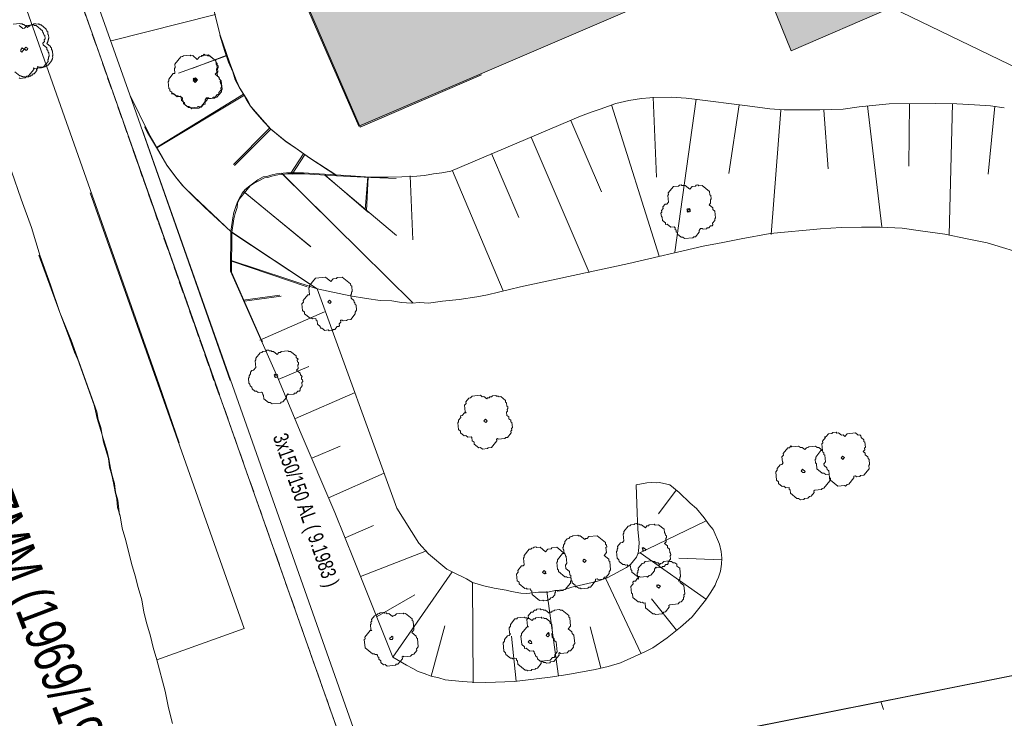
# Model space of a CAD drawing. Header units: metres. Extents: x -740 to 758, y -633 to 854.
# Tile 991 of 1056: x 438 to 473, y -8 to 16. Entities that reach past the tile are written whole.
import ezdxf

# ---------------------------------------------------------------- set-up
doc = ezdxf.new("R2010")
doc.units = ezdxf.units.M
doc.header["$MEASUREMENT"] = 0
doc.linetypes.add('416_125', pattern=[0.5408, 0.416, -0.1248])
for name, color, linetype in [('Gis.LOVION', 7, 'Continuous'), ('Grundkarte.LOVION', 7, 'Continuous'), ('Strom.LOVION', 7, 'Continuous'), ('StromBemass.LOVION', 7, 'Continuous'), ('Wasser.LOVION', 7, 'Continuous')]:
    doc.layers.add(name, color=color, linetype=linetype)
doc.styles.add('ERSTELLTER_STIL_1', font='arial.ttf')

msp = doc.modelspace()

# ---------------------------------------------------------------- hatches: boundary and pattern name
at = {"layer": 'Grundkarte.LOVION', "linetype": 'Continuous', "lineweight": 18}
for points in [[(450.288, 35.75), (449.216, 32.807), (450.768, 29.324), (444.103, 26.455), (450.137, 12.504), (454.391, 14.338), (490.472, 58.24), (486.226, 59.952), (465.609, 51.05), (463.661, 46.19), (465.403, 42.281), (460.469, 40.144)], [(479.068, 56.897), (447.503, 18.492), (450.095, 12.538), (463.909, 18.47), (465.236, 15.171), (468.752, 16.697), (467.366, 19.99), (472.842, 22.329), (474.248, 19.126), (475.379, 19.651), (474.963, 20.585), (498.515, 30.898), (499.002, 29.852), (504.551, 32.345), (503.133, 35.664), (502.289, 35.227), (499.697, 41.181), (500.638, 41.539), (499.61, 43.891), (494.043, 41.574), (491.917, 46.39), (495.544, 47.986), (491.413, 57.897), (486.184, 59.987)]]:
    msp.add_hatch(color=254, dxfattribs=at).paths.add_polyline_path(points)

# ---------------------------------------------------------------- linework, layer by layer
at = {"layer": 'Gis.LOVION', "color": 44, "linetype": 'Continuous', "lineweight": 18}
msp.add_lwpolyline([(437.992, 16.104), (438.226, 16.127), (438.242, 16.114), (438.301, 16.12), (438.333, 16.093), (438.362, 16.096), (438.491, 15.991), (438.531, 16.039), (438.56, 16.042), (438.586, 16.074), (438.616, 16.077), (438.629, 16.093), (438.687, 16.099), (438.701, 16.115), (438.788, 16.123), (438.804, 16.11), (438.863, 16.116), (438.879, 16.103), (438.908, 16.105), (438.94, 16.079), (438.97, 16.082), (439.147, 15.937), (439.149, 15.907), (439.165, 15.894), (439.168, 15.865), (439.2, 15.838), (439.209, 15.751), (439.225, 15.737), (439.237, 15.62), (439.223, 15.604), (439.226, 15.575), (439.213, 15.559), (439.216, 15.53), (439.203, 15.513), (439.206, 15.484), (439.166, 15.436), (439.294, 15.33), (439.297, 15.301), (439.329, 15.275), (439.335, 15.216), (439.351, 15.203), (439.354, 15.174), (439.37, 15.16), (439.384, 15.014), (439.371, 14.998), (439.377, 14.939), (439.364, 14.923), (439.367, 14.894), (439.34, 14.862), (439.343, 14.833), (439.211, 14.672), (439.182, 14.669), (439.155, 14.637), (439.126, 14.634), (439.113, 14.618), (439.054, 14.612), (439.041, 14.596), (438.983, 14.591), (438.966, 14.604), (438.908, 14.598), (438.892, 14.611), (438.863, 14.608), (438.847, 14.622), (438.849, 14.592), (438.836, 14.576), (438.839, 14.547), (438.813, 14.515), (438.815, 14.486), (438.723, 14.373), (438.694, 14.37), (438.654, 14.322), (438.625, 14.319), (438.598, 14.287), (438.54, 14.281), (438.527, 14.265), (438.41, 14.254), (438.394, 14.267), (438.335, 14.261), (438.319, 14.274), (438.29, 14.272), (438.257, 14.298), (438.228, 14.295), (438.051, 14.44)], dxfattribs=at)
msp.add_lwpolyline([(438.494, 15.208), (438.464, 15.205), (438.451, 15.189), (438.387, 15.242), (438.4, 15.258), (438.413, 15.274), (438.427, 15.29), (438.44, 15.306), (438.504, 15.253), (438.491, 15.237)], close=True, dxfattribs=at)
at = {"layer": 'Grundkarte.LOVION', "color": 253, "linetype": 'Continuous', "lineweight": 18}
for points in [[(500.515, 82.993), (509.493, 62.207), (531.829, 10.303), (530.352, 9.686), (486.646, -3.986), (450.81, -11.096), (442.511, 12.418)], [(445.595, 3.636), (442.076, 13.637), (439.752, 20.178), (434.853, 34.004), (433.207, 38.749), (431.736, 43.512), (430.761, 47.436), (430.241, 50.341), (430.034, 53.365), (430.158, 56.333), (430.606, 59.302), (431.385, 62.216), (432.533, 64.988), (434.023, 67.587)], [(435.826, 24.05), (443.098, 3.481), (443.799, 1.451)], [(441.712, -1.088), (441.661, -0.561), (441.574, -0.274), (441.545, 0.019), (441.458, 0.306), (441.403, 0.566), (441.342, 0.886), (441.287, 1.146), (441.113, 1.72), (441.058, 1.981), (440.971, 2.268), (440.916, 2.529), (440.02, 5.042), (439.63, 6.009), (439.298, 6.981), (438.934, 7.98), (438.629, 8.985), (438.266, 9.984), (437.934, 10.956)], [(440.688, 10.2), (443.056, 3.515), (446.081, -5.056), (443.026, -6.152), (442.895, -5.722), (442.797, -5.318), (442.666, -4.887), (442.567, -4.483), (442.495, -4.047), (442.364, -3.616), (442.266, -3.212), (442.135, -2.781), (441.938, -1.973), (441.807, -1.543), (441.735, -1.106), (441.648, -0.819), (441.619, -0.526), (441.564, -0.266), (441.503, 0.053), (441.448, 0.314), (441.361, 0.601), (441.332, 0.894), (441.158, 1.468), (441.103, 1.728), (440.929, 2.303), (440.874, 2.563), (440.824, 2.765), (440.254, 4.365), (440.14, 4.619), (439.978, 5.076), (439.62, 6.017), (438.892, 8.015)]]:
    msp.add_lwpolyline(points, dxfattribs=at)
at = {"layer": 'Grundkarte.LOVION', "color": 8, "linetype": 'Continuous', "lineweight": 18}
for points in [[(500.515, 82.993), (509.493, 62.207), (531.829, 10.303), (530.352, 9.686), (486.646, -3.986), (450.81, -11.096), (442.511, 12.418)], [(445.595, 3.636), (442.076, 13.637), (439.752, 20.178), (434.853, 34.004), (433.207, 38.749), (431.736, 43.512), (430.761, 47.436), (430.241, 50.341), (430.034, 53.365), (430.158, 56.333), (430.606, 59.302), (431.385, 62.216), (432.533, 64.988), (434.023, 67.587)], [(454.391, 14.338), (450.137, 12.504), (444.103, 26.455), (450.768, 29.324), (449.216, 32.807), (450.288, 35.75), (460.469, 40.144), (465.403, 42.281), (463.661, 46.19), (465.609, 51.05), (486.226, 59.952), (490.472, 58.24)], [(479.068, 56.897), (486.184, 59.987), (491.413, 57.897), (495.544, 47.986), (491.917, 46.39), (494.043, 41.574), (499.61, 43.891), (500.638, 41.539), (499.697, 41.181), (502.289, 35.227), (503.133, 35.664), (504.551, 32.345), (499.002, 29.852), (498.515, 30.898), (474.963, 20.585), (475.379, 19.651), (474.248, 19.126), (472.842, 22.329), (467.366, 19.99), (468.752, 16.697), (465.236, 15.171), (463.909, 18.47), (450.095, 12.538), (447.503, 18.492)], [(423.54, -23.199), (418.208, -10.686), (408.919, 11.164), (401.84, 27.643), (401.193, 27.314), (399.856, 30.405), (397.946, 34.829), (394.894, 41.86), (392.317, 42.525), (388.103, 43.295), (394.019, 47.479), (398.717, 45.988), (434.853, 34.004), (439.752, 20.178), (442.076, 13.637), (445.595, 3.636)], [(418.208, -10.686), (408.919, 11.164), (401.84, 27.643), (401.193, 27.314), (399.856, 30.405), (397.946, 34.829), (394.894, 41.86), (392.317, 42.525), (388.103, 43.295), (394.019, 47.479), (398.717, 45.988), (434.853, 34.004), (439.752, 20.178), (442.076, 13.637), (445.595, 3.636)], [(429.691, 35.716), (429.81, 35.403), (431.31, 30.938), (431.354, 30.795), (431.424, 30.684), (431.773, 29.535), (431.843, 29.424), (431.854, 29.307), (432.023, 28.791), (432.218, 28.308), (432.354, 27.819), (432.549, 27.336), (432.686, 26.846), (432.855, 26.331), (433.017, 25.874), (433.186, 25.358), (433.349, 24.902), (433.518, 24.386), (433.843, 23.472), (435.826, 24.05), (443.098, 3.481), (443.799, 1.451)], [(442.511, 12.418), (450.81, -11.096), (459.9, -36.659), (460.708, -37.969), (461.678, -38.82), (459.999, -40.994), (455.077, -47.18), (461.208, -64.55), (465.934, -75.704), (467.495, -78.063), (466.606, -78.948), (467.549, -81.339), (489.287, -122.897)], [(442.511, 12.418), (450.81, -11.096), (459.9, -36.659), (460.708, -37.969), (461.678, -38.82), (459.999, -40.994), (455.077, -47.18), (461.208, -64.55), (465.934, -75.704), (467.495, -78.063), (466.606, -78.948), (467.549, -81.339), (489.287, -122.897)], [(441.712, -1.088), (441.661, -0.561), (441.574, -0.274), (441.545, 0.019), (441.458, 0.306), (441.403, 0.566), (441.342, 0.886), (441.287, 1.146), (441.113, 1.72), (441.058, 1.981), (440.971, 2.268), (440.916, 2.529), (440.02, 5.042), (439.63, 6.009), (439.298, 6.981), (438.934, 7.98), (438.629, 8.985), (438.266, 9.984), (437.934, 10.956)], [(440.688, 10.2), (443.056, 3.515), (446.081, -5.056), (443.026, -6.152)], [(458.581, -9.567), (486.646, -3.986), (530.352, 9.686)], [(438.892, 8.015), (439.62, 6.017), (439.978, 5.076), (440.14, 4.619), (440.254, 4.365), (440.824, 2.765), (440.874, 2.563), (440.929, 2.303), (441.103, 1.728), (441.158, 1.468), (441.332, 0.894), (441.361, 0.601), (441.448, 0.314), (441.503, 0.053), (441.564, -0.266), (441.619, -0.526), (441.648, -0.819), (441.735, -1.106), (441.807, -1.543), (441.938, -1.973), (442.135, -2.781), (442.266, -3.212), (442.364, -3.616), (442.495, -4.047), (442.567, -4.483), (442.666, -4.887), (442.797, -5.318), (442.895, -5.722), (443.026, -6.152), (443.311, -7.248), (443.426, -7.827), (443.569, -8.375)], [(468.466, -7.891), (468.379, -7.604)]]:
    msp.add_lwpolyline(points, dxfattribs=at)
at = {"layer": 'Grundkarte.LOVION', "color": 253, "linetype": 'Continuous', "lineweight": 18}
for points in [[(497.133, 25.088), (501.925, 13.557), (501.144, 10.968), (490.716, 6.077), (468.752, 16.697), (467.366, 19.99), (472.842, 22.329), (474.184, 19.179), (475.154, 16.821), (476.575, 16.191), (482.83, 19.02), (485.472, 23.741), (484.942, 24.93), (492.052, 28.079), (492.658, 26.719)], [(461.678, -38.82), (460.708, -37.969), (459.9, -36.659), (450.81, -11.096), (486.646, -3.986), (530.352, 9.686), (531.24, 7.556), (533.639, 1.761), (536.824, -6.026), (500.63, -21.564), (493.818, -27.166), (487.499, -32.365), (484.596, -34.718), (482.826, -34.447), (467.043, -32.03)]]:
    msp.add_lwpolyline(points, close=True, dxfattribs=at)
at = {"layer": 'Grundkarte.LOVION', "color": 7, "linetype": 'Continuous', "lineweight": 13}
for points in [[(448.369, 7.011), (445.651, 8.814), (444.739, 9.671), (444.316, 10.073), (443.957, 10.422), (443.688, 10.75), (443.382, 11.164), (443.096, 11.668), (442.74, 12.283), (442.076, 13.637), (439.752, 20.178)], [(444.612, 18.229), (445.241, 15.72), (445.448, 15.119), (445.573, 14.747), (445.812, 14.12), (445.925, 13.865), (446.205, 13.42), (446.313, 13.224), (446.812, 12.652), (447.011, 12.435), (447.557, 11.986), (447.937, 11.727), (448.381, 11.416), (449.328, 10.799), (448.556, 10.842), (448.199, 10.866), (447.607, 10.867), (447.256, 10.833), (447.054, 10.784), (446.911, 10.74), (446.793, 10.729), (446.597, 10.621), (446.427, 10.545), (446.289, 10.443), (445.92, 9.993), (445.846, 9.838), (445.831, 9.689), (445.763, 9.475), (445.722, 9.294), (445.651, 8.814), (445.722, 9.294), (445.763, 9.475), (445.831, 9.689), (445.846, 9.838), (445.92, 9.993), (446.289, 10.443), (446.427, 10.545), (446.597, 10.621), (446.793, 10.729), (446.911, 10.74), (447.054, 10.784), (447.256, 10.833), (447.607, 10.867), (448.199, 10.866), (448.556, 10.842), (449.328, 10.799), (450.517, 10.738), (451.14, 10.71), (451.406, 10.707)], [(445.082, 16.443), (441.418, 15.523)], [(445.232, 15.728), (445.406, 15.154), (445.531, 14.782), (445.682, 14.442), (445.77, 14.155), (445.915, 13.874), (446.055, 13.651), (446.163, 13.454), (446.303, 13.232), (446.437, 13.067), (446.77, 12.686), (447.001, 12.443), (447.515, 12.02), (447.895, 11.762), (448.371, 11.424), (449.286, 10.834), (448.514, 10.876), (448.157, 10.901), (447.565, 10.902), (447.214, 10.868), (447.012, 10.818), (446.869, 10.775), (446.751, 10.763), (446.555, 10.655), (446.279, 10.451), (446.115, 10.317), (446.01, 10.188), (445.91, 10.001), (445.836, 9.846), (445.789, 9.723), (445.721, 9.51), (445.68, 9.328)], [(445.459, 15.002), (443.775, 14.394)], [(445.45, 15.01), (444.281, 14.571)], [(446.055, 13.651), (443.016, 11.787)], [(446.097, 13.616), (443.026, 11.779)], [(445.68, 9.328), (445.609, 8.849), (445.68, 9.328), (445.721, 9.51), (445.789, 9.723), (445.836, 9.846), (445.91, 10.001), (446.01, 10.188), (446.115, 10.317), (446.279, 10.451), (446.555, 10.655), (446.751, 10.763), (446.869, 10.775), (447.012, 10.818), (447.214, 10.868), (447.565, 10.902), (448.157, 10.901), (448.514, 10.876), (449.286, 10.834), (450.507, 10.746), (451.098, 10.745), (451.598, 10.764), (451.982, 10.772), (452.392, 10.812), (452.711, 10.873), (453.004, 10.902), (453.323, 10.962), (457.864, 12.884), (458.262, 13.041), (458.549, 13.129), (459.091, 13.329), (459.554, 13.434), (459.99, 13.506), (460.283, 13.534), (461.05, 13.55), (461.556, 13.511), (461.855, 13.481), (463.71, 13.249), (464.488, 13.148), (464.995, 13.108), (465.586, 13.107), (466.236, 13.112), (467.061, 13.133), (467.614, 13.217), (468.668, 13.32), (470.293, 13.331), (471.033, 13.315), (471.657, 13.287), (472.222, 13.253), (472.701, 13.182)], [(460.4, 13.546), (460.526, 10.75)], [(461.913, 13.487), (461.167, 8.123)], [(458.948, 13.286), (460.619, 7.981)], [(463.411, 13.279), (463.055, 10.879)], [(467.907, 13.245), (468.41, 9.009)], [(469.377, 13.33), (469.354, 11.141)], [(470.884, 13.33), (470.772, 8.737)], [(472.371, 13.239), (472.131, 10.851)], [(464.877, 13.097), (464.534, 8.748)], [(466.385, 13.097), (466.527, 11.042)], [(473.562, 8.005), (472.1, 8.454), (471.406, 8.593), (470.622, 8.752), (469.844, 8.854), (469.124, 8.961), (468.352, 9.003), (467.702, 8.999), (466.993, 8.989), (466.259, 8.946), (464.502, 8.775), (463.486, 8.587), (462.848, 8.465), (462.151, 8.338), (459.55, 7.729), (457.003, 7.184), (455.758, 6.915), (454.604, 6.625), (454.226, 6.558), (453.614, 6.469), (453.029, 6.412), (452.534, 6.334), (452.236, 6.364), (451.943, 6.335), (451.586, 6.359), (451.255, 6.416), (450.84, 6.434), (450.36, 6.505), (449.789, 6.597), (448.642, 6.84), (445.609, 8.849), (444.697, 9.705), (444.274, 10.107), (443.915, 10.456), (443.678, 10.758), (443.372, 11.172), (443.086, 11.676), (442.698, 12.318), (442.59, 12.514)], [(446.969, 12.469), (445.705, 11.193)], [(447.011, 12.435), (445.747, 11.158)], [(457.524, 12.733), (458.596, 10.237)], [(456.133, 12.153), (458.162, 7.416)], [(448.152, 11.55), (447.715, 10.887)], [(448.194, 11.516), (447.757, 10.852)], [(454.741, 11.574), (455.699, 9.333)], [(447.39, 10.885), (452.001, 6.341)], [(447.432, 10.85), (449.689, 8.618)], [(448.903, 10.826), (451.415, 8.707)], [(448.913, 10.818), (450.429, 9.518)], [(450.416, 10.767), (450.323, 9.605)], [(450.426, 10.759), (450.365, 9.571)], [(451.891, 10.793), (451.992, 8.556)], [(453.381, 10.968), (455.152, 6.767)], [(446.062, 10.253), (448.376, 8.351)], [(446.104, 10.218), (448.418, 8.316)], [(451.292, -6.053), (449.927, -2.67), (449.26, -0.991), (448.037, 1.845), (447.263, 3.72), (445.597, 7.458), (445.609, 8.849)], [(446.705, 4.986), (445.639, 7.424), (445.651, 8.814)], [(445.589, 7.842), (448.642, 6.84)], [(445.631, 7.807), (448.289, 6.914)], [(446.051, 6.439), (447.334, 6.623)], [(446.093, 6.404), (447.376, 6.589)], [(453.365, -3.073), (453.178, -2.973), (452.535, -2.444), (452.202, -2.063), (451.432, -0.838), (448.642, 6.84)], [(446.631, 5.047), (448.898, 6.037)], [(446.673, 5.013), (446.731, 5.018)], [(447.268, 3.661), (448.347, 4.121)], [(447.874, 2.302), (449.972, 3.216)], [(448.454, 0.91), (449.447, 1.332)], [(449.033, -0.481), (450.987, 0.389)], [(461.213, -0.207), (460.585, -1.037)], [(462.264, -1.286), (459.864, -2.437)], [(449.612, -1.873), (450.606, -1.451)], [(450.16, -3.238), (452.465, -2.333)], [(462.267, -4.035), (459.949, -2.399)], [(462.811, -2.651), (461.298, -2.592)], [(451.292, -6.053), (453.365, -3.073)], [(454.1, -6.961), (454.081, -3.446)], [(459.968, -5.915), (458.736, -3.286)], [(457.092, -6.728), (456.683, -3.753)], [(450.739, -4.63), (452.055, -3.88)], [(461.22, -5.112), (460.344, -4.016)], [(452.628, -6.721), (453.106, -4.96)], [(458.571, -6.435), (458.193, -4.994)], [(455.602, -6.903), (455.447, -5.322)]]:
    msp.add_lwpolyline(points, dxfattribs=at)
at = {"layer": 'Grundkarte.LOVION', "color": 251, "linetype": 'Continuous', "lineweight": 13}
msp.add_lwpolyline([(467.366, 19.99), (468.752, 16.697), (465.236, 15.171), (463.909, 18.47)], close=True, dxfattribs=at)
at = {"layer": 'Grundkarte.LOVION', "color": 9, "linetype": 'Continuous', "lineweight": 18}
for points in [[(438.203, 16.066), (438.331, 15.96), (438.39, 15.966), (438.469, 16.062), (438.703, 16.085), (438.736, 16.059), (438.794, 16.065), (439.019, 15.88), (439.025, 15.821), (439.057, 15.795), (439.063, 15.736), (439.095, 15.71), (439.106, 15.593), (439.08, 15.561), (439.086, 15.502), (439.033, 15.438), (439.038, 15.379), (439.167, 15.274), (439.173, 15.215), (439.205, 15.189), (439.211, 15.13), (439.243, 15.104), (439.254, 14.987), (439.228, 14.954), (439.233, 14.896), (439.207, 14.864), (439.213, 14.805), (439.054, 14.612), (438.996, 14.607), (438.969, 14.574), (438.735, 14.552), (438.703, 14.578), (438.709, 14.519), (438.524, 14.294), (438.465, 14.289), (438.412, 14.224), (438.237, 14.207), (438.205, 14.234)], [(444.624, 14.989), (444.677, 15.053), (444.709, 15.026), (444.826, 15.038), (445.083, 14.827), (445.095, 14.71), (445.127, 14.683), (445.138, 14.566), (445.112, 14.534), (445.123, 14.417), (445.07, 14.352), (445.199, 14.247), (445.205, 14.188), (445.269, 14.135), (445.243, 14.103), (445.248, 14.045), (445.28, 14.018), (445.292, 13.901), (445.266, 13.869), (445.271, 13.811), (445.192, 13.714), (445.198, 13.656), (445.139, 13.65), (445.06, 13.553), (445.001, 13.548), (444.975, 13.516), (444.858, 13.504), (444.826, 13.531), (444.767, 13.525), (444.714, 13.461), (444.72, 13.402), (444.588, 13.241), (444.471, 13.23), (444.444, 13.198), (444.21, 13.175), (444.146, 13.228), (444.087, 13.222), (443.959, 13.328), (443.953, 13.386), (443.889, 13.439), (443.877, 13.556), (443.845, 13.582), (443.787, 13.577), (443.755, 13.603), (443.696, 13.597), (443.6, 13.677), (443.541, 13.671), (443.568, 13.703)]]:
    msp.add_lwpolyline(points, dxfattribs=at)
for points in [[(438.321, 15.161), (438.294, 15.129), (438.262, 15.156), (438.257, 15.214), (438.283, 15.246), (438.309, 15.278), (438.374, 15.226), (438.347, 15.193)], [(444.777, 13.517), (444.783, 13.458), (444.704, 13.362), (444.709, 13.303), (444.651, 13.297), (444.571, 13.201), (444.513, 13.195), (444.487, 13.163), (444.252, 13.14), (444.188, 13.193), (444.129, 13.187), (444.001, 13.293), (443.995, 13.352), (443.931, 13.404), (443.919, 13.522), (443.855, 13.574), (443.738, 13.563), (443.61, 13.669), (443.551, 13.663), (443.545, 13.721), (443.481, 13.774), (443.475, 13.833), (443.443, 13.859), (443.42, 14.093), (443.447, 14.126), (443.441, 14.184), (443.599, 14.377), (443.658, 14.383), (443.641, 14.558), (443.667, 14.59), (443.656, 14.708), (443.867, 14.965), (443.926, 14.97), (443.952, 15.002), (444.186, 15.025), (444.218, 14.999), (444.277, 15.005), (444.438, 14.873), (444.517, 14.969), (444.575, 14.975), (444.602, 15.007), (444.777, 15.024), (444.81, 14.998), (444.868, 15.003), (445.093, 14.819), (445.099, 14.76), (445.131, 14.734), (445.137, 14.675), (445.169, 14.649), (445.175, 14.59), (445.148, 14.558), (445.16, 14.441), (445.133, 14.409), (445.145, 14.292), (445.209, 14.239), (445.215, 14.18), (445.279, 14.127), (445.308, 13.835), (445.281, 13.802), (445.287, 13.744), (445.128, 13.551), (445.07, 13.545), (445.043, 13.513), (444.809, 13.49)], [(444.385, 14.108), (444.353, 14.135), (444.326, 14.102), (444.294, 14.129), (444.321, 14.161), (444.289, 14.187), (444.315, 14.22), (444.347, 14.193), (444.374, 14.225), (444.406, 14.199), (444.379, 14.167), (444.411, 14.14)], [(444.395, 14.1), (444.369, 14.068), (444.304, 14.121), (444.331, 14.153), (444.357, 14.185), (444.416, 14.191), (444.448, 14.164), (444.421, 14.132)], [(462.061, 8.95), (462.009, 8.886), (462.014, 8.827), (461.882, 8.666), (461.824, 8.661), (461.797, 8.628), (461.504, 8.6), (461.44, 8.653), (461.382, 8.647), (461.253, 8.753), (461.247, 8.811), (461.215, 8.838), (461.209, 8.896), (461.177, 8.923), (461.172, 8.981), (461.139, 9.007), (461.022, 8.996), (460.894, 9.102), (460.835, 9.096), (460.83, 9.155), (460.733, 9.234), (460.722, 9.351), (460.69, 9.377), (460.678, 9.494), (460.704, 9.527), (460.699, 9.585), (460.752, 9.649), (460.746, 9.708), (460.825, 9.804), (460.884, 9.81), (460.936, 9.874), (460.914, 10.109), (460.94, 10.141), (460.934, 10.199), (461.119, 10.424), (461.295, 10.441), (461.321, 10.474), (461.38, 10.479), (461.412, 10.453), (461.529, 10.464), (461.69, 10.332), (461.769, 10.429), (461.886, 10.44), (461.912, 10.472), (461.971, 10.478), (462.003, 10.452), (462.12, 10.463), (462.377, 10.252), (462.389, 10.135), (462.421, 10.108), (462.432, 9.991), (462.406, 9.959), (462.417, 9.842), (462.365, 9.778), (462.493, 9.672), (462.499, 9.613), (462.563, 9.56), (462.586, 9.326), (462.56, 9.294), (462.565, 9.236), (462.486, 9.139), (462.492, 9.081), (462.465, 9.048), (462.407, 9.043), (462.354, 8.978), (462.296, 8.973), (462.269, 8.941), (462.152, 8.929), (462.12, 8.956)], [(461.679, 9.533), (461.647, 9.56), (461.621, 9.527), (461.589, 9.554), (461.615, 9.586), (461.583, 9.612), (461.609, 9.645), (461.641, 9.618), (461.668, 9.65), (461.7, 9.624), (461.673, 9.592), (461.706, 9.565)], [(449.459, 5.738), (449.465, 5.679), (449.412, 5.615), (449.418, 5.556), (449.392, 5.524), (449.333, 5.518), (449.254, 5.422), (449.195, 5.416), (449.169, 5.384), (449.052, 5.373), (449.02, 5.399), (448.903, 5.387), (448.806, 5.467), (448.748, 5.461), (448.742, 5.52), (448.645, 5.599), (448.634, 5.716), (448.602, 5.742), (448.596, 5.801), (448.479, 5.789), (448.447, 5.816), (448.388, 5.81), (448.196, 5.969), (448.19, 6.027), (448.126, 6.08), (448.103, 6.314), (448.155, 6.378), (448.15, 6.437), (448.308, 6.63), (448.367, 6.636), (448.344, 6.87), (448.37, 6.902), (448.365, 6.96), (448.576, 7.218), (448.927, 7.252), (449.12, 7.093), (449.199, 7.19), (449.316, 7.201), (449.343, 7.233), (449.518, 7.251), (449.808, 7.013), (449.813, 6.954), (449.846, 6.928), (449.863, 6.752), (449.836, 6.72), (449.842, 6.662), (449.816, 6.629), (449.827, 6.512), (449.923, 6.433), (449.929, 6.375), (449.961, 6.348), (449.967, 6.29), (449.999, 6.263), (450.016, 6.088), (449.964, 6.023), (449.969, 5.965), (449.811, 5.772), (449.694, 5.76), (449.667, 5.728), (449.55, 5.717), (449.518, 5.743)], [(449.104, 6.353), (449.077, 6.321), (449.013, 6.374), (449.039, 6.406), (449.066, 6.438), (449.13, 6.385)], [(447.613, 3.163), (447.56, 3.099), (447.566, 3.04), (447.434, 2.879), (447.375, 2.874), (447.349, 2.842), (447.056, 2.813), (446.992, 2.866), (446.933, 2.86), (446.772, 2.992), (446.761, 3.109), (446.729, 3.136), (446.723, 3.194), (446.691, 3.221), (446.574, 3.209), (446.509, 3.262), (446.451, 3.256), (446.355, 3.335), (446.349, 3.394), (446.285, 3.447), (446.279, 3.505), (446.247, 3.532), (446.229, 3.707), (446.256, 3.74), (446.25, 3.798), (446.303, 3.862), (446.297, 3.921), (446.35, 3.985), (446.409, 3.991), (446.488, 4.087), (446.465, 4.322), (446.491, 4.354), (446.486, 4.412), (446.644, 4.605), (446.703, 4.611), (446.729, 4.643), (446.846, 4.654), (446.873, 4.687), (446.931, 4.692), (446.963, 4.666), (447.022, 4.672), (447.054, 4.645), (447.113, 4.651), (447.241, 4.545), (447.294, 4.61), (447.353, 4.615), (447.379, 4.647), (447.613, 4.67), (447.645, 4.644), (447.704, 4.65), (447.897, 4.491), (447.902, 4.433), (447.967, 4.38), (447.94, 4.348), (447.946, 4.289), (447.978, 4.263), (447.984, 4.204), (447.957, 4.172), (447.969, 4.055), (447.916, 3.991), (448.045, 3.885), (448.05, 3.826), (448.115, 3.774), (448.088, 3.741), (448.094, 3.683), (448.126, 3.656), (448.132, 3.598), (448.105, 3.566), (448.117, 3.449), (448.038, 3.352), (448.043, 3.294), (448.017, 3.262), (447.958, 3.256), (447.905, 3.192), (447.847, 3.186), (447.821, 3.154), (447.645, 3.137)], [(447.231, 3.746), (447.172, 3.741), (447.14, 3.767), (447.166, 3.799), (447.134, 3.825), (447.161, 3.858), (447.193, 3.831), (447.251, 3.837), (447.225, 3.805), (447.257, 3.778)], [(454.947, 1.604), (454.921, 1.572), (454.927, 1.514), (454.742, 1.289), (454.625, 1.277), (454.598, 1.245), (454.422, 1.228), (454.358, 1.281), (454.3, 1.275), (454.139, 1.407), (454.133, 1.466), (454.069, 1.518), (454.057, 1.635), (454.025, 1.662), (453.908, 1.65), (453.844, 1.703), (453.785, 1.698), (453.657, 1.803), (453.651, 1.862), (453.587, 1.915), (453.564, 2.149), (453.59, 2.181), (453.585, 2.239), (453.664, 2.336), (453.658, 2.394), (453.717, 2.4), (453.796, 2.497), (453.855, 2.502), (453.822, 2.529), (453.799, 2.763), (453.852, 2.827), (453.847, 2.886), (453.952, 3.014), (454.011, 3.02), (454.064, 3.084), (454.356, 3.113), (454.421, 3.06), (454.479, 3.066), (454.576, 2.987), (454.602, 3.019), (454.661, 3.024), (454.687, 3.057), (454.746, 3.062), (454.772, 3.094), (454.889, 3.106), (454.921, 3.079), (454.98, 3.085), (455.012, 3.059), (455.07, 3.065), (455.231, 2.932), (455.237, 2.874), (455.269, 2.847), (455.28, 2.73), (455.313, 2.704), (455.318, 2.645), (455.292, 2.613), (455.298, 2.555), (455.271, 2.523), (455.283, 2.405), (455.347, 2.353), (455.353, 2.294), (455.417, 2.241), (455.423, 2.183), (455.455, 2.156), (455.472, 1.981), (455.446, 1.948), (455.451, 1.89), (455.425, 1.858), (455.431, 1.799), (455.299, 1.639), (455.24, 1.633), (455.214, 1.601), (454.979, 1.578)], [(454.565, 2.188), (454.539, 2.155), (454.474, 2.208), (454.501, 2.24), (454.527, 2.272), (454.591, 2.22)], [(467.431, 0.283), (467.436, 0.224), (467.252, -0.001), (467.193, -0.006), (467.14, -0.071), (467.108, -0.044), (466.874, -0.067), (466.617, 0.144), (466.611, 0.203), (466.579, 0.229), (466.567, 0.346), (466.45, 0.335), (466.386, 0.388), (466.328, 0.382), (466.135, 0.54), (466.118, 0.716), (466.085, 0.743), (466.074, 0.86), (466.1, 0.892), (466.095, 0.95), (466.28, 1.175), (466.338, 1.181), (466.315, 1.415), (466.342, 1.447), (466.336, 1.506), (466.442, 1.634), (466.409, 1.661), (466.468, 1.667), (466.547, 1.763), (466.664, 1.774), (466.691, 1.807), (466.808, 1.818), (466.84, 1.792), (466.898, 1.797), (466.995, 1.718), (467.053, 1.724), (467.118, 1.671), (467.197, 1.767), (467.49, 1.796), (467.586, 1.717), (467.645, 1.723), (467.677, 1.696), (467.683, 1.638), (467.779, 1.558), (467.785, 1.5), (467.817, 1.473), (467.834, 1.298), (467.808, 1.266), (467.813, 1.207), (467.76, 1.143), (467.825, 1.09), (467.83, 1.031), (467.927, 0.952), (467.933, 0.894), (467.965, 0.867), (467.982, 0.691), (467.956, 0.659), (467.967, 0.542), (467.782, 0.317), (467.665, 0.306), (467.639, 0.274), (467.521, 0.262), (467.489, 0.289)], [(466.06, -0.206), (466.033, -0.238), (466.039, -0.296), (465.934, -0.425), (465.875, -0.431), (465.822, -0.495), (465.705, -0.506), (465.679, -0.539), (465.562, -0.55), (465.497, -0.497), (465.439, -0.503), (465.214, -0.318), (465.202, -0.201), (465.17, -0.175), (465.164, -0.116), (465.047, -0.127), (464.983, -0.075), (464.924, -0.08), (464.796, 0.025), (464.79, 0.084), (464.726, 0.137), (464.697, 0.429), (464.75, 0.494), (464.744, 0.552), (464.85, 0.681), (464.909, 0.687), (464.961, 0.751), (464.929, 0.777), (464.912, 0.953), (464.965, 1.017), (464.959, 1.076), (465.118, 1.269), (465.176, 1.274), (465.229, 1.339), (465.261, 1.312), (465.495, 1.335), (465.56, 1.282), (465.618, 1.288), (465.715, 1.209), (465.768, 1.273), (465.826, 1.279), (465.852, 1.311), (466.087, 1.334), (466.151, 1.281), (466.21, 1.287), (466.338, 1.181), (466.344, 1.122), (466.376, 1.096), (466.382, 1.037), (466.414, 1.011), (466.437, 0.777), (466.384, 0.713), (466.39, 0.654), (466.486, 0.575), (466.492, 0.516), (466.556, 0.463), (466.59, 0.112), (466.379, -0.145), (466.32, -0.151), (466.294, -0.183)], [(467.075, 0.898), (467.049, 0.866), (466.984, 0.919), (467.011, 0.951), (467.037, 0.983), (467.101, 0.931)], [(465.704, 0.41), (465.646, 0.404), (465.581, 0.457), (465.608, 0.489), (465.634, 0.521), (465.731, 0.442)], [(460.501, -2.907), (460.449, -2.971), (460.454, -3.03), (460.322, -3.19), (460.264, -3.196), (460.211, -3.26), (460.179, -3.234), (459.945, -3.257), (459.912, -3.23), (459.854, -3.236), (459.661, -3.078), (459.655, -3.019), (459.623, -2.993), (459.612, -2.876), (459.58, -2.849), (459.521, -2.855), (459.489, -2.828), (459.43, -2.834), (459.398, -2.808), (459.34, -2.814), (459.211, -2.708), (459.205, -2.649), (459.141, -2.596), (459.118, -2.362), (459.145, -2.33), (459.139, -2.272), (459.165, -2.239), (459.16, -2.181), (459.265, -2.052), (459.324, -2.047), (459.377, -1.982), (459.354, -1.748), (459.38, -1.716), (459.374, -1.657), (459.533, -1.465), (459.591, -1.459), (459.618, -1.427), (459.735, -1.415), (459.761, -1.383), (459.82, -1.377), (459.852, -1.404), (459.911, -1.398), (459.943, -1.425), (460.001, -1.419), (460.13, -1.524), (460.183, -1.46), (460.241, -1.454), (460.268, -1.422), (460.443, -1.405), (460.475, -1.432), (460.593, -1.42), (460.785, -1.579), (460.797, -1.696), (460.829, -1.722), (460.835, -1.781), (460.867, -1.807), (460.873, -1.866), (460.846, -1.898), (460.858, -2.015), (460.805, -2.079), (460.901, -2.158), (460.907, -2.217), (460.971, -2.27), (460.983, -2.387), (461.015, -2.413), (461.02, -2.472), (460.994, -2.504), (461.006, -2.621), (460.926, -2.717), (460.932, -2.776), (460.906, -2.808), (460.847, -2.814), (460.794, -2.878), (460.736, -2.884), (460.709, -2.916), (460.534, -2.933)], [(458.384, -3.321), (458.39, -3.379), (458.205, -3.604), (458.147, -3.61), (458.12, -3.642), (457.886, -3.665), (457.854, -3.639), (457.795, -3.644), (457.731, -3.591), (457.672, -3.597), (457.667, -3.539), (457.57, -3.459), (457.565, -3.401), (457.532, -3.374), (457.521, -3.257), (457.404, -3.269), (457.372, -3.242), (457.313, -3.248), (457.088, -3.063), (457.083, -3.005), (457.05, -2.978), (457.027, -2.744), (457.054, -2.712), (457.048, -2.653), (457.233, -2.428), (457.292, -2.423), (457.28, -2.306), (457.248, -2.279), (457.242, -2.221), (457.269, -2.188), (457.263, -2.13), (457.316, -2.066), (457.31, -2.007), (457.389, -1.911), (457.448, -1.905), (457.501, -1.841), (457.559, -1.835), (457.586, -1.803), (457.761, -1.786), (457.793, -1.812), (457.852, -1.806), (458.013, -1.938), (458.039, -1.906), (458.098, -1.9), (458.151, -1.836), (458.443, -1.808), (458.733, -2.045), (458.738, -2.104), (458.77, -2.13), (458.776, -2.189), (458.75, -2.221), (458.767, -2.397), (458.688, -2.493), (458.848, -2.625), (458.854, -2.684), (458.886, -2.71), (458.915, -3.003), (458.862, -3.067), (458.868, -3.126), (458.762, -3.254), (458.703, -3.26), (458.651, -3.324), (458.475, -3.341), (458.443, -3.315)], [(456.976, -3.724), (456.981, -3.783), (456.955, -3.815), (456.961, -3.874), (456.881, -3.97), (456.823, -3.976), (456.77, -4.04), (456.711, -4.046), (456.685, -4.078), (456.568, -4.089), (456.536, -4.063), (456.419, -4.074), (456.162, -3.863), (456.15, -3.746), (456.118, -3.72), (456.112, -3.661), (455.995, -3.673), (455.963, -3.646), (455.904, -3.652), (455.712, -3.493), (455.706, -3.435), (455.642, -3.382), (455.619, -3.148), (455.672, -3.083), (455.666, -3.025), (455.798, -2.864), (455.856, -2.858), (455.883, -2.826), (455.86, -2.592), (455.886, -2.56), (455.881, -2.501), (456.066, -2.276), (456.124, -2.271), (456.151, -2.239), (456.209, -2.233), (456.235, -2.201), (456.294, -2.195), (456.326, -2.221), (456.443, -2.21), (456.636, -2.368), (456.715, -2.272), (456.832, -2.261), (456.859, -2.228), (457.035, -2.211), (457.324, -2.449), (457.329, -2.508), (457.362, -2.534), (457.385, -2.768), (457.332, -2.832), (457.343, -2.95), (457.472, -3.055), (457.483, -3.172), (457.515, -3.199), (457.532, -3.374), (457.506, -3.407), (457.512, -3.465), (457.327, -3.69), (457.268, -3.696), (457.242, -3.728), (457.066, -3.745), (457.034, -3.719)], [(460.119, -2.323), (460.061, -2.329), (460.029, -2.303), (460.055, -2.271), (460.023, -2.244), (460.049, -2.212), (460.146, -2.291)], [(458.029, -2.705), (458.002, -2.737), (457.938, -2.685), (457.964, -2.652), (457.991, -2.62), (458.055, -2.673)], [(460.984, -4.219), (460.958, -4.251), (460.964, -4.31), (460.832, -4.471), (460.773, -4.476), (460.72, -4.541), (460.486, -4.563), (460.454, -4.537), (460.395, -4.543), (460.138, -4.331), (460.121, -4.156), (460.063, -4.162), (460.03, -4.135), (459.972, -4.141), (459.94, -4.114), (459.881, -4.12), (459.688, -3.962), (459.677, -3.845), (459.645, -3.818), (459.622, -3.584), (459.701, -3.488), (459.695, -3.429), (459.722, -3.397), (459.78, -3.391), (459.86, -3.295), (459.892, -3.321), (459.886, -3.263), (459.854, -3.236), (459.842, -3.119), (459.869, -3.087), (459.863, -3.028), (459.89, -2.996), (459.884, -2.938), (460.016, -2.777), (460.074, -2.771), (460.127, -2.707), (460.361, -2.684), (460.394, -2.71), (460.452, -2.705), (460.516, -2.758), (460.575, -2.752), (460.607, -2.778), (460.613, -2.837), (460.666, -2.773), (460.724, -2.767), (460.777, -2.703), (460.953, -2.685), (460.985, -2.712), (461.043, -2.706), (461.108, -2.759), (461.166, -2.753), (461.23, -2.806), (461.236, -2.865), (461.333, -2.944), (461.361, -3.237), (461.335, -3.269), (461.341, -3.327), (461.288, -3.391), (461.346, -3.386), (461.352, -3.444), (461.481, -3.55), (461.509, -3.843), (461.483, -3.875), (461.488, -3.933), (461.462, -3.966), (461.468, -4.024), (461.389, -4.121), (461.33, -4.126), (461.277, -4.191)], [(456.62, -3.109), (456.593, -3.141), (456.529, -3.088), (456.556, -3.056), (456.582, -3.024), (456.646, -3.077), (456.62, -3.109), (456.652, -3.135)], [(460.629, -3.604), (460.602, -3.636), (460.538, -3.583), (460.532, -3.524), (460.564, -3.551), (460.591, -3.519), (460.655, -3.572)], [(457.129, -5.897), (457.102, -5.929), (457.108, -5.987), (456.923, -6.212), (456.806, -6.224), (456.78, -6.256), (456.663, -6.267), (456.63, -6.241), (456.572, -6.247), (456.508, -6.194), (456.449, -6.199), (456.353, -6.12), (456.347, -6.062), (456.283, -6.009), (456.277, -5.95), (456.245, -5.924), (456.239, -5.865), (456.207, -5.839), (456.09, -5.85), (455.961, -5.745), (455.903, -5.75), (455.897, -5.692), (455.801, -5.613), (455.772, -5.32), (455.798, -5.288), (455.793, -5.229), (455.978, -5.004), (456.036, -4.999), (456.004, -4.972), (455.981, -4.738), (456.034, -4.674), (456.028, -4.615), (456.134, -4.487), (456.192, -4.481), (456.245, -4.417), (456.304, -4.411), (456.33, -4.379), (456.447, -4.367), (456.479, -4.394), (456.538, -4.388), (456.57, -4.414), (456.629, -4.409), (456.757, -4.514), (456.784, -4.482), (456.842, -4.476), (456.869, -4.444), (456.927, -4.439), (456.954, -4.406), (457.129, -4.389), (457.161, -4.416), (457.22, -4.41), (457.445, -4.595), (457.451, -4.653), (457.483, -4.68), (457.511, -4.972), (457.432, -5.069), (457.561, -5.175), (457.566, -5.233), (457.631, -5.286), (457.659, -5.579), (457.606, -5.643), (457.612, -5.702), (457.507, -5.83), (457.448, -5.836), (457.395, -5.9), (457.161, -5.923)], [(451.643, -6.019), (451.617, -6.051), (451.623, -6.11), (451.464, -6.303), (451.406, -6.308), (451.379, -6.34), (451.087, -6.369), (451.022, -6.316), (450.964, -6.322), (450.867, -6.243), (450.862, -6.184), (450.797, -6.131), (450.792, -6.073), (450.759, -6.046), (450.754, -5.988), (450.722, -5.961), (450.663, -5.967), (450.631, -5.941), (450.572, -5.946), (450.315, -5.735), (450.287, -5.442), (450.313, -5.41), (450.307, -5.352), (450.492, -5.127), (450.551, -5.121), (450.519, -5.095), (450.501, -4.919), (450.528, -4.887), (450.522, -4.828), (450.548, -4.796), (450.543, -4.738), (450.648, -4.609), (450.707, -4.603), (450.76, -4.539), (450.818, -4.533), (450.845, -4.501), (450.962, -4.49), (450.994, -4.516), (451.053, -4.51), (451.085, -4.537), (451.143, -4.531), (451.272, -4.637), (451.298, -4.605), (451.357, -4.599), (451.41, -4.535), (451.644, -4.512), (451.676, -4.538), (451.734, -4.532), (451.959, -4.717), (451.965, -4.776), (451.997, -4.802), (452.026, -5.095), (451.947, -5.191), (452.107, -5.324), (452.113, -5.382), (452.145, -5.408), (452.174, -5.701), (452.121, -5.766), (452.127, -5.824), (452.021, -5.953), (451.963, -5.958), (451.91, -6.023), (451.676, -6.046)], [(456.508, -6.194), (456.481, -6.226), (456.487, -6.284), (456.355, -6.445), (456.296, -6.451), (456.27, -6.483), (456.153, -6.494), (456.126, -6.527), (456.009, -6.538), (455.977, -6.512), (455.919, -6.517), (455.662, -6.306), (455.65, -6.189), (455.618, -6.163), (455.612, -6.104), (455.495, -6.115), (455.463, -6.089), (455.404, -6.095), (455.244, -5.963), (455.238, -5.904), (455.174, -5.851), (455.145, -5.559), (455.198, -5.494), (455.192, -5.436), (455.298, -5.307), (455.356, -5.301), (455.409, -5.237), (455.377, -5.211), (455.36, -5.035), (455.413, -4.971), (455.407, -4.912), (455.565, -4.719), (455.624, -4.714), (455.65, -4.682), (455.885, -4.659), (455.917, -4.685), (455.975, -4.679), (456.007, -4.706), (456.066, -4.7), (456.162, -4.779), (456.215, -4.715), (456.274, -4.709), (456.3, -4.677), (456.476, -4.66), (456.508, -4.686), (456.567, -4.681), (456.599, -4.707), (456.657, -4.701), (456.786, -4.807), (456.792, -4.866), (456.856, -4.918), (456.884, -5.211), (456.858, -5.243), (456.87, -5.36), (456.934, -5.413), (456.94, -5.472), (457.004, -5.525), (457.038, -5.876), (456.959, -5.972), (456.965, -6.031), (456.938, -6.063), (456.88, -6.069), (456.8, -6.165)], [(451.261, -5.436), (451.203, -5.442), (451.171, -5.415), (451.197, -5.383), (451.223, -5.351), (451.25, -5.319), (451.282, -5.345), (451.288, -5.404)], [(456.152, -5.578), (456.093, -5.584), (456.029, -5.531), (456.055, -5.499), (456.082, -5.467), (456.146, -5.52)], [(456.747, -5.313), (456.72, -5.345), (456.656, -5.293), (456.682, -5.26), (456.709, -5.228), (456.735, -5.196), (456.767, -5.223), (456.741, -5.255), (456.773, -5.281)]]:
    msp.add_lwpolyline(points, close=True, dxfattribs=at)
at = {"layer": 'Grundkarte.LOVION', "color": 8, "linetype": 'Continuous', "lineweight": 18}
msp.add_lwpolyline([(461.678, -38.82), (460.708, -37.969), (459.9, -36.659), (450.81, -11.096), (486.646, -3.986), (530.352, 9.686), (531.24, 7.556), (533.639, 1.761), (536.824, -6.026), (500.63, -21.564), (493.818, -27.166), (487.499, -32.365), (484.596, -34.718), (482.826, -34.447), (467.043, -32.03)], close=True, dxfattribs=at)
at = {"layer": 'Grundkarte.LOVION', "color": 7, "linetype": 'Continuous', "lineweight": 13}
msp.add_lwpolyline([(453.365, -3.073), (453.862, -3.319), (454.081, -3.446), (454.476, -3.555), (454.839, -3.638), (455.26, -3.715), (455.442, -3.756), (455.772, -3.813), (455.98, -3.822), (456.39, -3.782), (456.715, -3.779), (456.976, -3.724), (457.268, -3.696), (457.555, -3.609), (457.959, -3.51), (458.422, -3.406), (458.794, -3.281), (458.991, -3.173), (459.272, -3.027), (459.468, -2.919), (459.606, -2.817), (459.817, -2.56), (459.864, -2.437), (459.885, -2.346), (459.915, -2.048), (459.869, -1.579), (459.844, -1.02), (459.805, -0.019), (460.183, 0.047), (460.359, 0.064), (460.508, 0.049), (460.625, 0.061), (460.988, -0.022), (461.309, -0.286), (461.701, -0.662), (461.926, -0.846), (462.194, -1.175), (462.366, -1.424), (462.501, -1.588), (462.728, -2.098), (462.783, -2.359), (462.806, -2.593), (462.796, -2.801), (462.761, -3.041), (462.693, -3.254), (462.619, -3.409), (462.572, -3.532), (462.42, -3.783), (462.24, -4.067), (461.765, -4.645), (461.548, -4.844), (461.357, -5.01), (460.891, -5.381), (460.393, -5.725), (460.111, -5.871), (459.262, -6.25), (458.831, -6.38), (458.369, -6.485), (457.411, -6.667), (456.799, -6.756), (455.543, -6.909), (454.542, -6.948), (454.068, -6.935), (453.711, -6.911), (453.114, -6.851), (452.9, -6.783), (452.628, -6.721), (452.383, -6.627), (452.169, -6.559), (451.982, -6.459), (451.763, -6.333), (451.292, -6.053)], close=True, dxfattribs=at)
at = {"layer": 'Strom.LOVION', "color": 150, "linetype": 'Continuous', "lineweight": 18}
for points in [[(445.215, 3.141), (439.55, 19.212), (440.151, 19.419)], [(482.412, -12.38), (481.721, -12.566), (472.96, -14.708), (468.114, -15.625), (458.57, -18.524), (453.548, -19.754), (453.119, -19.293), (449.827, -9.965), (442.115, 11.935)]]:
    msp.add_lwpolyline(points, dxfattribs=at)
at = {"layer": 'StromBemass.LOVION', "color": 7, "linetype": '416_125', "lineweight": 13}
for points in [[(445.202, 3.125), (439.776, 18.569), (438.633, 21.797)], [(486.166, -17.215), (485.34, -17.532), (484.049, -18.087), (475.785, -21.525), (462.169, -27.216), (457.468, -29.168), (456.73, -29.477), (453.119, -19.293), (449.827, -9.965), (442.115, 11.935)]]:
    msp.add_lwpolyline(points, dxfattribs=at)

# ---------------------------------------------------------------- texts
at = {"layer": 'Strom.LOVION', "color": 150, "linetype": 'Continuous', "lineweight": 18, "insert": (446.926, 1.609), "char_height": 0.53359, "attachment_point": 7, "rotation": 289.2431, "style": 'ERSTELLTER_STIL_1'}
msp.add_mtext('{\\A1;\\W0.70336x;3x150/150 AL ( 9.1983 ) }', dxfattribs=at)
at = {"layer": 'Wasser.LOVION', "color": 94, "linetype": 'Continuous', "lineweight": 18, "insert": (433.438, 6.571), "char_height": 1.42278, "attachment_point": 7, "rotation": 290.7652, "style": 'ERSTELLTER_STIL_1'}
msp.add_mtext('{\\A1;\\W0.71855x;400 GG UA ZMM (1969/1996)}', dxfattribs=at)

doc.saveas('drawing.dxf')
